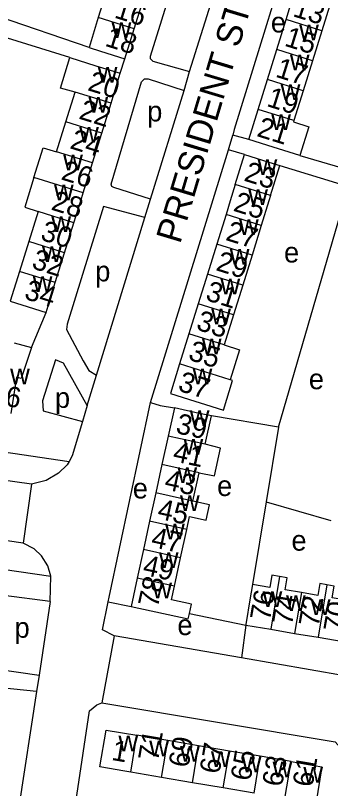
# Model space of a CAD drawing. Extents: x 163012 to 165277, y 382513 to 383987.
# Drawn here: x 163733.4 to 163795.3, y 383134.8 to 383286.3 of the extents above; entities that cross this region are included whole.
import ezdxf

# ---------------------------------------------------------------- set-up
doc = ezdxf.new("R2010")
doc.units = 0
for name, color, linetype in [('BLT_Basislijn', 7, 'Continuous'), ('BLT_Bebouwing', 7, 'Continuous'), ('BLT_Centroide', 7, 'Continuous'), ('BLT_Huisnummer', 7, 'Continuous'), ('BLT_Huisnummer_ tussenligend', 7, 'Continuous'), ('BLT_Onderverdeling_panden', 7, 'Continuous'), ('BLT_Straatnaam', 7, 'Continuous'), ('BLT_Vlakafsluiter', 7, 'Continuous')]:
    doc.layers.add(name, color=color, linetype=linetype)

msp = doc.modelspace()

# ---------------------------------------------------------------- linework, layer by layer
at = {"layer": 'BLT_Basislijn'}
for p, q in [((163767.61, 383275.33), (163774.23, 383296.42)), ((163747.87, 383280.03), (163718.04, 383290.2)), ((163744.12, 383278.05), (163717.54, 383286.31)), ((163754.01, 383274.98), (163754.92, 383277.84)), ((163766.58, 383271.61), (163767.61, 383275.33)), ((163759.95, 383250.34), (163766.58, 383271.61)), ((163779.23, 383262.01), (163776.07, 383262.84)), ((163759.97, 383210.43), (163775.24, 383259.96)), ((163778.42, 383259.08), (163775.24, 383259.96)), ((163789.27, 383258.89), (163799.68, 383255.82)), ((163785.34, 383256.88), (163798.81, 383252.77)), ((163785.09, 383205.63), (163798.81, 383252.77)), ((163758.83, 383246.74), (163759.95, 383250.34)), ((163749.33, 383215.8), (163758.83, 383246.74)), ((163736.56, 383221.23), (163739.43, 383228.09)), ((163747.52, 383209.88), (163749.33, 383215.8)), ((163747.52, 383209.88), (163746.58, 383206.69)), ((163785.09, 383205.63), (163771.89, 383207.8)), ((163785.09, 383205.63), (163782.63, 383190.98)), ((163782.63, 383190.98), (163779.96, 383174.77)), ((163782.63, 383190.98), (163795.35, 383187.3)), ((163740.23, 383171.45), (163738.07, 383157.02)), ((163751.65, 383171.38), (163756.14, 383170.48)), ((163767.58, 383169.06), (163778.63, 383166.8)), ((163778.63, 383166.8), (163777.79, 383160.41)), ((163738.07, 383157.02), (163737.55, 383153.8)), ((163737.55, 383153.8), (163724.03, 383065.99))]:
    msp.add_line(p, q, dxfattribs=at)
for points in [[(163793.76, 383321.82), (163789.89, 383307.79), (163776.39, 383263.97), (163776.07, 383262.84)], [(163774.23, 383296.42), (163766.2, 383298.65), (163759.89, 383278.29), (163759.89, 383277.88), (163760.38, 383277.37), (163767.61, 383275.33)], [(163759.95, 383250.34), (163752.72, 383252.58), (163752.32, 383252.77), (163752.24, 383253.28), (163758.2, 383273.29), (163758.77, 383273.88), (163759.51, 383273.93), (163766.58, 383271.61)], [(163775.24, 383259.96), (163775.38, 383260.42), (163776.07, 383262.84)], [(163758.83, 383246.74), (163750.69, 383248.9), (163743.6, 383225.81), (163743.48, 383224.75), (163746.73, 383218.6), (163747.86, 383216.74), (163749.33, 383215.8)], [(163747.52, 383209.88), (163742.84, 383218.19), (163741.32, 383218.82), (163738.72, 383210.78), (163738.84, 383208.79), (163746.58, 383206.69)], [(163751.65, 383171.38), (163751.84, 383172.3), (163759.97, 383210.43)], [(163759.97, 383210.43), (163761.82, 383209.87), (163764.62, 383209.39)], [(163681.06, 383208.19), (163743.95, 383198.89)], [(163746.58, 383206.69), (163744.58, 383199.98), (163743.95, 383198.89)], [(163743.95, 383198.89), (163743.58, 383198.24), (163741.87, 383196.6), (163739.48, 383195.13), (163736.58, 383194.42)], [(163736.58, 383194.42), (163730.5, 383195.29)], [(163673.01, 383186.2), (163740.39, 383176.4)], [(163806.33, 383184.51), (163801.9, 383158.94), (163799.82, 383156.93), (163798.04, 383156.87), (163777.79, 383160.41)], [(163734.93, 383182.84), (163728.59, 383183.8)], [(163740.39, 383176.4), (163739.8, 383178.41), (163738.55, 383180.39), (163737.08, 383181.77), (163734.93, 383182.84)], [(163740.23, 383171.45), (163740.39, 383176.4)], [(163740.23, 383171.45), (163731.14, 383172.58), (163729.82, 383164.91), (163729.17, 383158.51), (163729.43, 383158.26), (163738.07, 383157.02)], [(163752.83, 383164.68), (163750.49, 383165.86), (163751.65, 383171.38)], [(163777.79, 383160.41), (163752.83, 383164.68)], [(163737.55, 383153.8), (163730.58, 383154.54), (163730.22, 383154.47), (163729.85, 383152.69), (163717.55, 383069.54), (163717.76, 383068.49), (163724.03, 383065.99)], [(163744.11, 383124.46), (163744.21, 383125.11), (163747.94, 383150.02), (163749.37, 383151.16), (163750.39, 383151.57)], [(163750.39, 383151.57), (163796.22, 383143.9), (163798.77, 383141.02), (163795.48, 383117.54), (163795.34, 383116.63)]]:
    msp.add_lwpolyline(points, dxfattribs=at)
at = {"layer": 'BLT_Bebouwing'}
for p, q in [((163751.51, 383291.77), (163749.69, 383285.9)), ((163786.55, 383285.51), (163788.38, 383291.38)), ((163756.75, 383283.71), (163758.57, 383289.58)), ((163795.38, 383289.2), (163793.55, 383283.33)), ((163749.69, 383285.9), (163747.87, 383280.03)), ((163784.72, 383279.64), (163786.55, 383285.51)), ((163754.92, 383277.84), (163756.75, 383283.71)), ((163793.55, 383283.33), (163791.72, 383277.46)), ((163782.89, 383273.76), (163784.72, 383279.64)), ((163791.72, 383277.46), (163789.89, 383271.58)), ((163752.19, 383269.12), (163754.01, 383274.98)), ((163781.06, 383267.89), (163782.89, 383273.76)), ((163743.33, 383265.45), (163745.15, 383271.31)), ((163789.89, 383271.58), (163788.06, 383265.71)), ((163750.37, 383263.26), (163752.19, 383269.12)), ((163779.23, 383262.01), (163781.06, 383267.89)), ((163741.51, 383259.58), (163743.33, 383265.45)), ((163748.55, 383257.4), (163750.37, 383263.26)), ((163776.58, 383253.19), (163778.42, 383259.08)), ((163746.73, 383251.53), (163748.55, 383257.4)), ((163783.52, 383251.03), (163785.34, 383256.88)), ((163737.87, 383247.86), (163736.04, 383242)), ((163774.76, 383247.33), (163772.94, 383241.48)), ((163743.08, 383239.81), (163744.9, 383245.67)), ((163781.69, 383245.17), (163779.87, 383239.32)), ((163736.04, 383242), (163734.21, 383236.14)), ((163772.94, 383241.48), (163771.12, 383235.62)), ((163741.25, 383233.95), (163743.08, 383239.81)), ((163779.87, 383239.32), (163778.05, 383233.46)), ((163734.21, 383236.14), (163732.39, 383230.29)), ((163771.12, 383235.62), (163769.3, 383229.76)), ((163739.43, 383228.09), (163741.25, 383233.95)), ((163778.05, 383233.46), (163776.23, 383227.61)), ((163769.3, 383229.76), (163767.48, 383223.9)), ((163776.23, 383227.61), (163774.4, 383221.75)), ((163767.48, 383223.9), (163765.66, 383218.05)), ((163733.19, 383222.15), (163736.56, 383221.23)), ((163733.64, 383215.44), (163732.54, 383208.3)), ((163764.62, 383209.39), (163763.4, 383203.83)), ((163770.68, 383202.25), (163771.89, 383207.8)), ((163763.4, 383203.83), (163762.19, 383198.27)), ((163762.19, 383198.27), (163760.98, 383192.72)), ((163768.25, 383191.13), (163769.46, 383196.69)), ((163760.98, 383192.72), (163759.77, 383187.16)), ((163759.77, 383187.16), (163758.56, 383181.6)), ((163765.83, 383180.02), (163767.04, 383185.57)), ((163758.56, 383181.6), (163757.35, 383176.04)), ((163764.62, 383174.46), (163765.83, 383180.02)), ((163757.35, 383176.04), (163756.14, 383170.48)), ((163778.63, 383166.8), (163783.53, 383165.98)), ((163783.53, 383165.98), (163788.23, 383165.19)), ((163788.23, 383165.19), (163792.86, 383164.42)), ((163763.33, 383144.17), (163757.27, 383145.2)), ((163769.38, 383143.14), (163763.33, 383144.17)), ((163775.44, 383142.11), (163769.38, 383143.14)), ((163781.49, 383141.08), (163775.44, 383142.11)), ((163787.55, 383140.05), (163781.49, 383141.08)), ((163762.1, 383136.94), (163756.05, 383137.97)), ((163768.16, 383135.91), (163762.1, 383136.94)), ((163774.21, 383134.88), (163768.16, 383135.91)), ((163780.27, 383133.85), (163774.21, 383134.88))]:
    msp.add_line(p, q, dxfattribs=at)
for points in [[(163747.87, 383280.03), (163750.15, 383279.32), (163754.92, 383277.84)], [(163745.15, 383271.31), (163742.27, 383272.08), (163744.12, 383278.05)], [(163744.12, 383278.05), (163749.23, 383276.46), (163754.01, 383274.98)], [(163788.06, 383265.71), (163787.98, 383265.44), (163791.02, 383264.49), (163789.27, 383258.89)], [(163789.27, 383258.89), (163784.01, 383260.53), (163779.23, 383262.01)], [(163737.06, 383254.54), (163738.86, 383260.37), (163741.51, 383259.58)], [(163778.42, 383259.08), (163783.19, 383257.59), (163785.34, 383256.88)], [(163737.06, 383254.54), (163735.27, 383248.71), (163737.87, 383247.86)], [(163776.58, 383253.19), (163775.59, 383250), (163774.76, 383247.33)], [(163744.9, 383245.67), (163746.25, 383250), (163746.73, 383251.53)], [(163783.52, 383251.03), (163783.2, 383250), (163781.69, 383245.17)], [(163732.39, 383230.29), (163734.65, 383229.58), (163739.43, 383228.09)], [(163774.4, 383221.75), (163777.42, 383220.74), (163775.6, 383214.91)], [(163736.56, 383221.23), (163734.58, 383215.13), (163733.64, 383215.44)], [(163765.66, 383218.05), (163763.84, 383212.18), (163768.62, 383210.7), (163770.76, 383210.04), (163774.25, 383208.96), (163776.06, 383214.77), (163775.6, 383214.91)], [(163771.89, 383207.8), (163769.5, 383208.32), (163764.62, 383209.39)], [(163769.46, 383196.69), (163772.47, 383196.07), (163773.65, 383201.49), (163770.68, 383202.25)], [(163767.04, 383185.57), (163767.59, 383188.07), (163770.84, 383187.36), (163771.51, 383190.4), (163768.25, 383191.13)], [(163785.26, 383176.33), (163783.76, 383176.58), (163783.36, 383174.2), (163779.96, 383174.77)], [(163789.56, 383173.17), (163786.36, 383173.71), (163786.76, 383176.08), (163785.26, 383176.33)], [(163779.96, 383174.77), (163779.45, 383171.73), (163778.71, 383167.31), (163778.66, 383166.98), (163778.63, 383166.8)], [(163794.58, 383174.69), (163793.19, 383174.93), (163792.76, 383172.63), (163789.56, 383173.17)], [(163767.58, 383169.06), (163767.98, 383170.9), (163764.04, 383171.76), (163764.62, 383174.46)], [(163799.08, 383171.54), (163795.59, 383172.12), (163795.98, 383174.46), (163794.58, 383174.69)], [(163756.14, 383170.48), (163767.36, 383168.04), (163767.58, 383169.06)], [(163792.86, 383164.42), (163797.75, 383163.6), (163799.08, 383171.54)], [(163756.05, 383137.97), (163754.92, 383138.16), (163749.99, 383139), (163751.22, 383146.22), (163757.27, 383145.2)], [(163787.55, 383140.05), (163793.6, 383139.02), (163792.37, 383131.79), (163787.44, 383132.63), (163786.32, 383132.82)]]:
    msp.add_lwpolyline(points, dxfattribs=at)
at = {"layer": 'BLT_Onderverdeling_panden'}
for p, q in [((163756.75, 383283.71), (163749.69, 383285.9)), ((163793.55, 383283.33), (163786.55, 383285.51)), ((163791.72, 383277.46), (163784.72, 383279.64)), ((163789.89, 383271.58), (163782.89, 383273.76)), ((163752.19, 383269.12), (163745.15, 383271.31)), ((163788.06, 383265.71), (163781.06, 383267.89)), ((163750.37, 383263.26), (163743.33, 383265.45)), ((163748.55, 383257.4), (163741.51, 383259.58)), ((163746.73, 383251.53), (163737.06, 383254.54)), ((163783.52, 383251.03), (163776.58, 383253.19)), ((163744.9, 383245.67), (163737.87, 383247.86)), ((163781.69, 383245.17), (163774.76, 383247.33)), ((163743.08, 383239.81), (163736.04, 383242)), ((163779.87, 383239.32), (163772.94, 383241.48)), ((163741.25, 383233.95), (163734.21, 383236.14)), ((163778.05, 383233.46), (163771.12, 383235.62)), ((163776.23, 383227.61), (163769.3, 383229.76)), ((163774.4, 383221.75), (163767.48, 383223.9)), ((163775.6, 383214.91), (163765.66, 383218.05)), ((163770.68, 383202.25), (163763.4, 383203.83)), ((163769.46, 383196.69), (163762.19, 383198.27)), ((163768.25, 383191.13), (163760.98, 383192.72)), ((163767.04, 383185.57), (163759.77, 383187.16)), ((163765.83, 383180.02), (163758.56, 383181.6)), ((163785.26, 383176.33), (163783.53, 383165.98)), ((163764.62, 383174.46), (163757.35, 383176.04)), ((163794.58, 383174.69), (163792.86, 383164.42)), ((163789.56, 383173.17), (163788.23, 383165.19)), ((163756.05, 383137.97), (163757.27, 383145.2)), ((163762.1, 383136.94), (163763.33, 383144.17)), ((163768.16, 383135.91), (163769.38, 383143.14)), ((163774.21, 383134.88), (163775.44, 383142.11)), ((163780.27, 383133.85), (163781.49, 383141.08)), ((163786.32, 383132.82), (163787.55, 383140.05))]:
    msp.add_line(p, q, dxfattribs=at)
at = {"layer": 'BLT_Vlakafsluiter'}
for p, q in [((163736.58, 383194.42), (163734.93, 383182.84)), ((163752.83, 383164.68), (163750.39, 383151.57))]:
    msp.add_line(p, q, dxfattribs=at)

# ---------------------------------------------------------------- texts
at = {"layer": 'BLT_Centroide'}
for s, p in [('e', (163783.57, 383282.99)), ('w', (163752.3, 383281.88)), ('w', (163789.13, 383281.47)), ('w', (163787.3, 383275.59)), ('w', (163749.58, 383273.16)), ('w', (163785.48, 383269.72)), ('w', (163747.76, 383267.28)), ('p', (163759.29, 383265.54)), ('w', (163783.65, 383263.88)), ('w', (163745.94, 383261.41)), ('w', (163742.8, 383255.94)), ('w', (163780.96, 383255.06)), ('w', (163740.99, 383250.09)), ('w', (163779.13, 383249.19)), ('w', (163740.47, 383243.84)), ('w', (163777.32, 383243.31)), ('w', (163738.64, 383237.97)), ('w', (163775.5, 383237.47)), ('e', (163786.15, 383237.89)), ('p', (163749.09, 383234.19)), ('w', (163736.82, 383232.12)), ('w', (163773.67, 383231.62)), ('w', (163771.86, 383225.75)), ('w', (163770.03, 383219.91)), ('w', (163732.38, 383214)), ('w', (163768.21, 383214.03)), ('e', (163791.02, 383213.05)), ('p', (163741.18, 383209.39)), ('w', (163767.65, 383205.81)), ('w', (163766.43, 383200.25)), ('w', (163765.23, 383194.69)), ('e', (163756.46, 383191.63)), ('e', (163773.01, 383192.11)), ('w', (163765.72, 383189.16)), ('w', (163762.8, 383183.59)), ('e', (163787.61, 383181.4)), ('w', (163761.59, 383178.03)), ('w', (163760.29, 383172.03)), ('w', (163781.94, 383170.34)), ('w', (163786.55, 383169.58)), ('w', (163791.41, 383168.77)), ('p', (163733.25, 383164.32)), ('e', (163765.22, 383164.85)), ('w', (163753.64, 383142.09)), ('w', (163759.69, 383141.06)), ('w', (163765.75, 383140.03)), ('w', (163771.8, 383139)), ('w', (163777.86, 383137.97)), ('w', (163783.91, 383136.94)), ('w', (163789.95, 383135.91))]:
    msp.add_text(s, height=4, dxfattribs=at).set_placement(p)
at = {"layer": 'BLT_Huisnummer'}
for s, rotation, p in [('18', 342.7574, (163750.81, 383280.41)), ('15', 342.6973, (163786.05, 383280.43)), ('20', 342.7276, (163747.42, 383271.71)), ('21', 342.6884, (163780.63, 383262.71)), ('24', 342.7281, (163743.93, 383260.33)), ('23', 342.71, (163778.1, 383253.98)), ('28', 342.7268, (163740.24, 383248.3)), ('27', 342.7081, (163774.51, 383242.34)), ('34', 342.6959, (163734.96, 383230.83)), ('31', 342.7091, (163770.55, 383230.58)), ('37', 342.797, (163765.13, 383212.83)), ('36', 351.2297, (163728.32, 383210.23)), ('39', 347.7159, (163764.73, 383204.48)), ('43', 347.7176, (163762.5, 383193.47)), ('49', 347.7094, (163758.24, 383176.73)), ('78', 77.7128, (163761.35, 383170.07)), ('76', 80.4992, (163783.38, 383167.51)), ('70', 80.1542, (163797.78, 383165.23)), ('71', 80.3552, (163761.41, 383139.96)), ('1', 350.3531, (163752.14, 383140.39)), ('65', 80.3475, (163779.55, 383136.11)), ('61', 80.3488, (163791.73, 383134.9))]:
    msp.add_text(s, height=4, rotation=rotation, dxfattribs=at).set_placement(p)
at = {"layer": 'BLT_Huisnummer_ tussenligend'}
for s, rotation, p in [('16', 342.757, (163752.66, 383285.94)), ('13', 342.6945, (163787.7, 383286.22)), ('17', 342.6973, (163784.3, 383274.35)), ('19', 342.6973, (163782.57, 383268.6)), ('22', 342.7276, (163745.69, 383266.14)), ('26', 342.7281, (163742.19, 383254.23)), ('25', 342.71, (163776.01, 383248.07)), ('30', 342.7268, (163738.15, 383242.39)), ('32', 342.7268, (163736.42, 383236.81)), ('29', 342.7081, (163772.6, 383236.42)), ('33', 342.7091, (163768.72, 383224.8)), ('35', 342.7091, (163767.16, 383218.89)), ('41', 347.7159, (163764.14, 383198.99)), ('45', 347.7176, (163761.11, 383187.73)), ('47', 347.7176, (163759.88, 383182.17)), ('74', 80.1542, (163787.7, 383166.62)), ('72', 80.1542, (163792.92, 383166.29)), ('69', 80.3475, (163767.38, 383138.72)), ('67', 80.3475, (163773.46, 383137.49)), ('63', 80.3488, (163785.75, 383134.98))]:
    msp.add_text(s, height=4, rotation=rotation, dxfattribs=at).set_placement(p)
at = {"layer": 'BLT_Straatnaam'}
msp.add_text('PRESIDENT STEYNSTRAAT', height=5, rotation=73.3023, dxfattribs=at).set_placement((163765.74, 383241.39))

doc.saveas('drawing.dxf')
